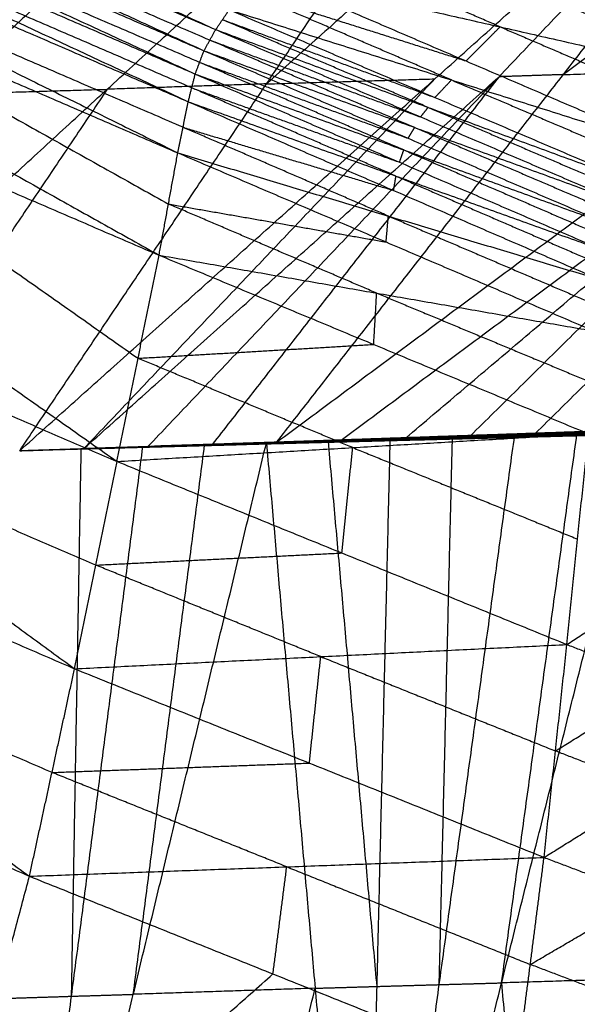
# Model space of a CAD drawing. Header units: millimetres. Extents: x -106 to 110, y -96 to 120.
# Tile 675 of 1020: x 96.2 to 97.61, y -31.31 to -28.84. Entities that reach past the tile are written whole.
import ezdxf

# ---------------------------------------------------------------- set-up
doc = ezdxf.new("R2010")
doc.units = ezdxf.units.MM
doc.header["$MEASUREMENT"] = 0
doc.layers.add('Default', color=7, linetype='Continuous', true_color=0x000000)

msp = doc.modelspace()

# ---------------------------------------------------------------- linework, layer by layer
at = {"layer": 'Default'}
for points in [[(94.4488, -27.8333, 12.4551), (95.5726, -28.3471, 12.985), (96.6964, -28.861, 13.5149)], [(94.4255, -27.8866, 12.455), (95.5462, -28.4004, 12.9844), (96.6668, -28.9142, 13.5137)], [(94.4255, -27.8866, 12.455), (95.561, -28.3738, 12.9849), (96.6964, -28.861, 13.5149)], [(94.4024, -27.94, 12.4549), (95.5236, -28.4564, 12.9841), (96.6448, -28.9727, 13.5132)], [(94.4024, -27.94, 12.4549), (95.5346, -28.4271, 12.9843), (96.6668, -28.9142, 13.5137)], [(94.379, -27.9945, 12.4549), (95.5031, -28.5185, 12.9841), (96.6273, -29.0424, 13.5132)], [(94.379, -27.9945, 12.4549), (95.5119, -28.4836, 12.9841), (96.6448, -28.9727, 13.5132)], [(96.8496, -29.8992, 11.6177), (98.1177, -28.9572, 10.995), (99.3858, -28.0151, 10.3722)], [(97.1742, -29.8883, 11.7919), (98.28, -28.9517, 11.0821), (99.3858, -28.0151, 10.3722)], [(97.4999, -29.8773, 11.9676), (98.4428, -28.9462, 11.1699), (99.3858, -28.0151, 10.3722)], [(98.8388, -28.0322, 10.0752), (98.2047, -28.5032, 10.3865), (97.5706, -28.9742, 10.6979)], [(94.361, -28.0623, 12.4603), (95.481, -28.6167, 12.9873), (96.601, -29.1711, 13.5144)], [(94.361, -28.0623, 12.4603), (95.4941, -28.5524, 12.9868), (96.6273, -29.0424, 13.5132)], [(96.2034, -29.9206, 11.2742), (97.2475, -28.9849, 10.5261), (98.2917, -28.0492, 9.7781)], [(96.526, -29.91, 11.4451), (97.4088, -28.9796, 10.6116), (98.2917, -28.0492, 9.7781)], [(97.8682, -28.0619, 9.5512), (97.3461, -28.5297, 9.9252), (96.824, -28.9976, 10.2992)], [(96.8496, -29.8992, 11.6177), (97.5706, -28.9742, 10.6979), (98.2917, -28.0492, 9.7781)], [(95.4021, -29.9476, 10.8554), (96.4234, -29.0111, 10.0899), (97.4446, -28.0745, 9.3243)], [(97.0245, -28.087, 9.1034), (96.5139, -28.5553, 9.4862), (96.0033, -29.0236, 9.869)], [(96.2034, -29.9206, 11.2742), (96.824, -28.9976, 10.2992), (97.4446, -28.0745, 9.3243)], [(94.6081, -29.9763, 10.4497), (95.6063, -29.0379, 9.6661), (96.6044, -28.0995, 8.8825)], [(95.4021, -29.9476, 10.8554), (96.0033, -29.0236, 9.869), (96.6044, -28.0995, 8.8825)], [(94.3662, -28.2049, 12.4918), (95.4601, -28.8167, 13.0056), (96.5539, -29.4285, 13.5193)], [(94.3662, -28.2049, 12.4918), (95.4836, -28.688, 13.0031), (96.601, -29.1711, 13.5144)], [(96.6816, -28.8876, 13.5143), (96.1139, -28.644, 13.2493), (95.5462, -28.4004, 12.9844)], [(96.6558, -28.9435, 13.5135), (96.0897, -28.6999, 13.2488), (95.5236, -28.4564, 12.9841)], [(94.3894, -28.4961, 12.5623), (95.4187, -29.2218, 13.0482), (96.4481, -29.9475, 13.5341)], [(94.3894, -28.4961, 12.5623), (95.4717, -28.9623, 13.0408), (96.5539, -29.4285, 13.5193)], [(96.636, -29.0076, 13.5132), (96.0696, -28.763, 13.2487), (95.5031, -28.5185, 12.9841)], [(96.9539, -28.5268, 13.5365), (97.4868, -28.7597, 13.6165), (98.0198, -28.9927, 13.6964)], [(96.6141, -29.1068, 13.5138), (96.0476, -28.8617, 13.2506), (95.481, -28.6167, 12.9873)], [(97.4116, -28.8541, 13.6098), (97.1451, -28.7376, 13.5698), (96.8786, -28.6211, 13.5298)], [(95.4836, -28.688, 13.0031), (96.0305, -28.9939, 13.26), (96.5775, -29.2998, 13.5169)], [(96.8034, -28.7154, 13.5231), (97.3258, -28.9398, 13.6138), (97.8481, -29.1642, 13.7045)], [(96.8034, -28.7154, 13.5231), (97.4116, -28.8541, 13.6098), (98.0198, -28.9927, 13.6964)], [(96.7669, -28.7633, 13.5201), (97.0463, -28.8515, 13.5669), (97.3258, -28.9398, 13.6138)], [(97.2892, -28.9877, 13.6108), (97.0281, -28.8755, 13.5654), (96.7669, -28.7633, 13.5201)], [(96.6964, -28.861, 13.5149), (96.7134, -28.836, 13.516), (96.7304, -28.8111, 13.517)], [(96.7304, -28.8111, 13.517), (97.2477, -29.0318, 13.6126), (97.765, -29.2524, 13.7082)], [(96.7304, -28.8111, 13.517), (97.2892, -28.9877, 13.6108), (97.8481, -29.1642, 13.7045)], [(96.7134, -28.836, 13.516), (96.9805, -28.9339, 13.5643), (97.2477, -29.0318, 13.6126)], [(97.2307, -29.0567, 13.6115), (96.9721, -28.9464, 13.5637), (96.7134, -28.836, 13.516)], [(97.3258, -28.9398, 13.6138), (97.3687, -28.8969, 13.6118), (97.4116, -28.8541, 13.6098)], [(97.4116, -28.8541, 13.6098), (97.6728, -28.9663, 13.6551), (97.9339, -29.0784, 13.7004)], [(96.6668, -28.9142, 13.5137), (96.6816, -28.8876, 13.5143), (96.6964, -28.861, 13.5149)], [(96.6964, -28.861, 13.5149), (97.2115, -29.0807, 13.6125), (97.7266, -29.3004, 13.7101)], [(96.6964, -28.861, 13.5149), (97.2307, -29.0567, 13.6115), (97.765, -29.2524, 13.7082)], [(96.6816, -28.8876, 13.5143), (96.9465, -28.9841, 13.5634), (97.2115, -29.0807, 13.6125)], [(97.1967, -29.1073, 13.6119), (96.9391, -28.9975, 13.5631), (96.6816, -28.8876, 13.5143)], [(96.6448, -28.9727, 13.5132), (96.6558, -28.9435, 13.5135), (96.6668, -28.9142, 13.5137)], [(96.6668, -28.9142, 13.5137), (97.1802, -29.1344, 13.6125), (97.6936, -29.3546, 13.7112)], [(96.6668, -28.9142, 13.5137), (97.1967, -29.1073, 13.6119), (97.7266, -29.3004, 13.7101)], [(96.6558, -28.9435, 13.5135), (96.918, -29.0389, 13.563), (97.1802, -29.1344, 13.6125)], [(97.1692, -29.1637, 13.6122), (96.9125, -29.0536, 13.5629), (96.6558, -28.9435, 13.5135)], [(97.0119, -29.8937, 11.7048), (97.6459, -29.4227, 11.3934), (98.28, -28.9517, 11.0821)], [(98.28, -28.9517, 11.0821), (97.8085, -29.4172, 11.4809), (97.337, -29.8828, 11.8798)], [(97.5706, -28.9742, 10.6979), (97.8442, -28.9657, 10.8464), (98.1177, -28.9572, 10.995)], [(95.4717, -28.9623, 13.0408), (95.9863, -29.3251, 13.2838), (96.501, -29.688, 13.5267)], [(96.3647, -29.9153, 11.3596), (96.8868, -29.4474, 10.9856), (97.4088, -28.9796, 10.6116)], [(96.6273, -29.0424, 13.5132), (96.636, -29.0076, 13.5132), (96.6448, -28.9727, 13.5132)], [(96.6448, -28.9727, 13.5132), (97.1585, -29.1947, 13.6108), (97.6722, -29.4166, 13.7084)], [(96.6448, -28.9727, 13.5132), (97.1692, -29.1637, 13.6122), (97.6936, -29.3546, 13.7112)], [(97.4088, -28.9796, 10.6116), (97.0483, -29.4421, 11.0715), (96.6878, -29.9046, 11.5314)], [(97.5706, -28.9742, 10.6979), (97.4897, -28.9769, 10.6548), (97.4088, -28.9796, 10.6116)], [(97.2475, -28.9849, 10.5261), (96.8061, -29.4501, 10.9429), (96.3647, -29.9153, 11.3596)], [(96.824, -28.9976, 10.2992), (96.6237, -29.0043, 10.1946), (96.4234, -29.0111, 10.0899)], [(96.636, -29.0076, 13.5132), (96.8973, -29.1011, 13.562), (97.1585, -29.1947, 13.6108)], [(97.1497, -29.2295, 13.6108), (96.8929, -29.1185, 13.562), (96.636, -29.0076, 13.5132)], [(96.824, -28.9976, 10.2992), (97.0358, -28.9912, 10.4127), (97.2475, -28.9849, 10.5261)], [(97.2477, -29.0318, 13.6126), (97.2685, -29.0097, 13.6117), (97.2892, -28.9877, 13.6108)], [(97.2892, -28.9877, 13.6108), (97.5479, -29.098, 13.6585), (97.8066, -29.2083, 13.7063)], [(96.4234, -29.0111, 10.0899), (96.1131, -29.4726, 10.5773), (95.8027, -29.9341, 11.0648)], [(96.0033, -29.0236, 9.869), (96.2133, -29.0173, 9.9794), (96.4234, -29.0111, 10.0899)], [(96.601, -29.1711, 13.5144), (96.6141, -29.1068, 13.5138), (96.6273, -29.0424, 13.5132)], [(96.6273, -29.0424, 13.5132), (97.1437, -29.2657, 13.6075), (97.6601, -29.489, 13.7018)], [(96.6273, -29.0424, 13.5132), (97.1497, -29.2295, 13.6108), (97.6722, -29.4166, 13.7084)], [(97.2115, -29.0807, 13.6125), (97.2211, -29.0687, 13.612), (97.2307, -29.0567, 13.6115)], [(97.2307, -29.0567, 13.6115), (97.4883, -29.1665, 13.6603), (97.7458, -29.2764, 13.7091)], [(94.4484, -29.0857, 12.7101), (95.3949, -29.7774, 13.1314), (96.3414, -30.4691, 13.5527)], [(94.4484, -29.0857, 12.7101), (95.4483, -29.5166, 13.1221), (96.4481, -29.9475, 13.5341)], [(96.6141, -29.1068, 13.5138), (96.8789, -29.1862, 13.5607), (97.1437, -29.2657, 13.6075)], [(97.1306, -29.3301, 13.6081), (96.8723, -29.2184, 13.561), (96.6141, -29.1068, 13.5138)], [(97.1802, -29.1344, 13.6125), (97.1884, -29.1208, 13.6122), (97.1967, -29.1073, 13.6119)], [(97.1967, -29.1073, 13.6119), (97.4534, -29.2174, 13.6613), (97.7101, -29.3275, 13.7106)], [(96.5539, -29.4285, 13.5193), (96.5775, -29.2998, 13.5169), (96.601, -29.1711, 13.5144)], [(96.601, -29.1711, 13.5144), (97.1247, -29.3953, 13.6015), (97.6485, -29.6195, 13.6886)], [(96.601, -29.1711, 13.5144), (97.1306, -29.3301, 13.6081), (97.6601, -29.489, 13.7018)], [(97.1585, -29.1947, 13.6108), (97.1639, -29.1792, 13.6115), (97.1692, -29.1637, 13.6122)], [(97.1692, -29.1637, 13.6122), (97.4261, -29.2746, 13.661), (97.6829, -29.3856, 13.7098)], [(97.1437, -29.2657, 13.6075), (97.1467, -29.2476, 13.6092), (97.1497, -29.2295, 13.6108)], [(97.1497, -29.2295, 13.6108), (97.4079, -29.3411, 13.6579), (97.6662, -29.4528, 13.7051)], [(96.5775, -29.2998, 13.5169), (96.8511, -29.3475, 13.5592), (97.1247, -29.3953, 13.6015)], [(97.1012, -29.524, 13.604), (96.8393, -29.4119, 13.5604), (96.5775, -29.2998, 13.5169)], [(97.1247, -29.3953, 13.6015), (97.1277, -29.3627, 13.6048), (97.1306, -29.3301, 13.6081)], [(97.1306, -29.3301, 13.6081), (97.3924, -29.4422, 13.6516), (97.6543, -29.5542, 13.6952)], [(96.4481, -29.9475, 13.5341), (96.501, -29.688, 13.5267), (96.5539, -29.4285, 13.5193)], [(96.5539, -29.4285, 13.5193), (97.0937, -29.6531, 13.592), (97.6336, -29.8777, 13.6646)], [(96.5539, -29.4285, 13.5193), (97.1012, -29.524, 13.604), (97.6485, -29.6195, 13.6886)], [(97.0937, -29.6531, 13.592), (97.0975, -29.5885, 13.598), (97.1012, -29.524, 13.604)], [(97.1012, -29.524, 13.604), (97.3711, -29.6363, 13.6403), (97.641, -29.7486, 13.6766)], [(94.2597, -29.567, 12.722), (95.2438, -30.279, 13.1477), (96.2279, -30.9911, 13.5734)], [(94.2597, -29.567, 12.722), (95.3006, -30.0181, 13.1373), (96.3414, -30.4691, 13.5527)], [(96.501, -29.688, 13.5267), (96.7974, -29.6706, 13.5594), (97.0937, -29.6531, 13.592)], [(97.0408, -29.9126, 13.5994), (96.7709, -29.8003, 13.5631), (96.501, -29.688, 13.5267)], [(96.3947, -30.2083, 13.5434), (95.8948, -29.9929, 13.3374), (95.3949, -29.7774, 13.1314)], [(96.8807, -29.8983, 11.6294), (97.226, -29.8863, 11.8139), (97.5713, -29.8743, 11.9984)], [(96.882, -29.8979, 11.6329), (97.2282, -29.886, 11.8188), (97.5744, -29.8741, 12.0047)], [(96.882, -29.8979, 11.6329), (97.2267, -29.8861, 11.8156), (97.5713, -29.8743, 11.9984)], [(97.0689, -32.6447, 10.1354), (97.4153, -31.2594, 11.1224), (97.7617, -29.8742, 12.1095)], [(97.1742, -29.8883, 11.7919), (97.3743, -29.8812, 11.8983), (97.5744, -29.8741, 12.0047)], [(97.2226, -29.8878, 11.8078), (97.3953, -29.8818, 11.9001), (97.5679, -29.8758, 11.9923)], [(97.5679, -29.8758, 11.9923), (97.397, -29.8811, 11.9031), (97.226, -29.8863, 11.8139)], [(97.2267, -29.8861, 11.8156), (97.3998, -29.8802, 11.9086), (97.5729, -29.8742, 12.0015)], [(97.5729, -29.8742, 12.0015), (97.4005, -29.8801, 11.9101), (97.2282, -29.886, 11.8188)], [(97.5371, -29.8757, 11.9861), (97.4371, -29.8792, 11.933), (97.337, -29.8828, 11.8798)], [(97.3743, -29.8812, 11.8983), (97.4557, -29.8784, 11.9422), (97.5371, -29.8757, 11.9861)], [(97.448, -29.8829, 11.9393), (97.6048, -29.8785, 12.0244), (97.7617, -29.8742, 12.1095)], [(97.4999, -29.8773, 11.9676), (97.6633, -29.8717, 12.0562), (97.8267, -29.8661, 12.1447)], [(97.4999, -29.8773, 11.9676), (97.5371, -29.8757, 11.9861), (97.5744, -29.8741, 12.0047)], [(97.5249, -29.8812, 11.9801), (97.8433, -29.8728, 12.1536), (98.1616, -29.8643, 12.3271)], [(97.5249, -29.8812, 11.9801), (97.8006, -29.8735, 12.1305), (98.0763, -29.8658, 12.281)], [(97.5249, -29.8812, 11.9801), (97.6433, -29.8777, 12.0448), (97.7617, -29.8742, 12.1095)], [(97.8443, -29.8732, 12.1534), (97.6851, -29.8774, 12.0666), (97.5259, -29.8816, 11.9799)], [(97.5269, -29.8821, 11.9796), (97.8443, -29.8732, 12.1534), (98.1616, -29.8643, 12.3271)], [(97.5269, -29.8821, 11.9796), (97.8456, -29.8738, 12.1533), (98.1643, -29.8655, 12.327)], [(97.848, -29.8746, 12.1526), (97.6887, -29.8787, 12.0658), (97.5293, -29.8829, 11.979)], [(97.5317, -29.8836, 11.9783), (97.848, -29.8746, 12.1526), (98.1643, -29.8655, 12.327)], [(97.5317, -29.8836, 11.9783), (97.8513, -29.8755, 12.1521), (98.1709, -29.8674, 12.326)], [(97.5371, -29.8757, 11.9861), (97.6188, -29.8729, 12.0304), (97.7005, -29.8701, 12.0747)], [(97.8571, -29.8758, 12.1512), (97.6973, -29.8798, 12.0643), (97.5375, -29.8839, 11.9774)], [(97.5432, -29.8842, 11.9764), (97.8653, -29.8757, 12.1506), (98.1873, -29.8673, 12.3247)], [(97.5432, -29.8842, 11.9764), (97.8571, -29.8758, 12.1512), (98.1709, -29.8674, 12.326)], [(97.8709, -29.8744, 12.1518), (97.7099, -29.8786, 12.0648), (97.5489, -29.8828, 11.9777)], [(97.5546, -29.8815, 11.979), (97.8793, -29.872, 12.154), (98.204, -29.8625, 12.3289)], [(97.5546, -29.8815, 11.979), (97.8709, -29.8744, 12.1518), (98.1873, -29.8673, 12.3247)], [(97.8843, -29.8699, 12.1576), (97.7219, -29.8747, 12.0701), (97.5595, -29.8794, 11.9826)], [(97.5645, -29.8773, 11.9863), (97.8918, -29.8666, 12.1627), (98.2191, -29.8559, 12.3391)], [(97.5645, -29.8773, 11.9863), (97.8843, -29.8699, 12.1576), (98.204, -29.8625, 12.3289)], [(97.5645, -29.8773, 11.9863), (97.5679, -29.8758, 11.9923), (97.5713, -29.8743, 11.9984)], [(97.8952, -29.8651, 12.1687), (97.7316, -29.8705, 12.0805), (97.5679, -29.8758, 11.9923)], [(97.5713, -29.8743, 11.9984), (97.9007, -29.8628, 12.1769), (98.23, -29.8513, 12.3554)], [(97.5713, -29.8743, 11.9984), (97.8952, -29.8651, 12.1687), (98.2191, -29.8559, 12.3391)], [(97.5713, -29.8743, 11.9984), (97.5729, -29.8742, 12.0015), (97.5744, -29.8741, 12.0047)], [(97.9022, -29.8627, 12.18), (97.7375, -29.8685, 12.0908), (97.5729, -29.8742, 12.0015)], [(97.5744, -29.8741, 12.0047), (97.9047, -29.8626, 12.1842), (98.2351, -29.8511, 12.3637)], [(97.5744, -29.8741, 12.0047), (97.9022, -29.8627, 12.18), (98.23, -29.8513, 12.3554)], [(97.5744, -29.8741, 12.0047), (97.7005, -29.8701, 12.0747), (97.8267, -29.8661, 12.1447)], [(96.2034, -29.9202, 11.2743), (96.5427, -29.9091, 11.4536), (96.882, -29.8979, 11.6329)], [(96.2034, -29.9202, 11.2743), (96.5421, -29.9092, 11.4519), (96.8807, -29.8983, 11.6294)], [(96.2034, -29.9202, 11.2743), (96.5406, -29.91, 11.4486), (96.8777, -29.8997, 11.6228)], [(96.2034, -29.9202, 11.2743), (96.5305, -29.9102, 11.4477), (96.8575, -29.9002, 11.621)], [(96.2034, -29.9202, 11.2743), (96.5311, -29.9104, 11.4474), (96.8587, -29.9006, 11.6205)], [(96.4481, -29.9475, 13.5341), (97.0408, -29.9126, 13.5994), (97.6336, -29.8777, 13.6646)], [(96.526, -29.91, 11.4451), (96.704, -29.904, 11.539), (96.882, -29.8979, 11.6329)], [(96.526, -29.91, 11.4451), (96.6878, -29.9046, 11.5314), (96.8496, -29.8992, 11.6177)], [(96.5305, -29.9102, 11.4477), (96.6943, -29.9053, 11.5342), (96.8581, -29.9004, 11.6208)], [(96.8581, -29.9004, 11.6208), (96.6946, -29.9054, 11.5341), (96.5311, -29.9104, 11.4474)], [(96.5382, -29.9107, 11.4467), (96.7068, -29.9056, 11.5338), (96.8753, -29.9005, 11.6209)], [(96.5406, -29.91, 11.4486), (96.7099, -29.9045, 11.5373), (96.8792, -29.899, 11.6261)], [(96.8753, -29.9005, 11.6209), (96.7079, -29.9052, 11.5347), (96.5406, -29.91, 11.4486)], [(96.5421, -29.9092, 11.4519), (96.7117, -29.9037, 11.5415), (96.8814, -29.8981, 11.6312)], [(96.8792, -29.899, 11.6261), (96.7106, -29.9041, 11.539), (96.5421, -29.9092, 11.4519)], [(96.8814, -29.8981, 11.6312), (96.7121, -29.9036, 11.5424), (96.5427, -29.9091, 11.4536)], [(96.8658, -29.8986, 11.6253), (96.7768, -29.9016, 11.5784), (96.6878, -29.9046, 11.5314)], [(96.704, -29.904, 11.539), (96.7849, -29.9013, 11.5822), (96.8658, -29.8986, 11.6253)], [(96.8238, -29.9011, 11.6037), (96.9796, -29.8965, 11.6872), (97.1354, -29.8919, 11.7707)], [(96.8238, -29.9011, 11.6037), (96.8407, -29.9006, 11.6123), (96.8575, -29.9002, 11.621)], [(96.9965, -29.896, 11.6959), (96.9186, -29.8983, 11.6541), (96.8407, -29.9006, 11.6123)], [(96.8496, -29.8992, 11.6177), (97.0119, -29.8937, 11.7048), (97.1742, -29.8883, 11.7919)], [(96.8496, -29.8992, 11.6177), (96.8658, -29.8986, 11.6253), (96.882, -29.8979, 11.6329)], [(96.8575, -29.9002, 11.621), (97.1912, -29.8907, 11.8005), (97.5249, -29.8812, 11.9801)], [(96.8575, -29.9002, 11.621), (96.9965, -29.896, 11.6959), (97.1354, -29.8919, 11.7707)], [(96.8575, -29.9002, 11.621), (96.8581, -29.9004, 11.6208), (96.8587, -29.9006, 11.6205)], [(97.1918, -29.8909, 11.8003), (97.0249, -29.8956, 11.7105), (96.8581, -29.9004, 11.6208)], [(96.8587, -29.9006, 11.6205), (97.1918, -29.8909, 11.8003), (97.5249, -29.8812, 11.9801)], [(96.8587, -29.9006, 11.6205), (97.1928, -29.8913, 11.8001), (97.5269, -29.8821, 11.9796)], [(96.8587, -29.9006, 11.6205), (96.86, -29.901, 11.6199), (96.8613, -29.9014, 11.6194)], [(97.1941, -29.8917, 11.7995), (97.0271, -29.8964, 11.7097), (96.86, -29.901, 11.6199)], [(96.8613, -29.9014, 11.6194), (97.1941, -29.8917, 11.7995), (97.5269, -29.8821, 11.9796)], [(96.8613, -29.9014, 11.6194), (97.1965, -29.8925, 11.7988), (97.5317, -29.8836, 11.9783)], [(97.1995, -29.8928, 11.7981), (97.0319, -29.8973, 11.7083), (96.8643, -29.9017, 11.6186)], [(97.0119, -29.8937, 11.7048), (96.9388, -29.8961, 11.6651), (96.8658, -29.8986, 11.6253)], [(96.8673, -29.902, 11.6179), (97.1995, -29.8928, 11.7981), (97.5317, -29.8836, 11.9783)], [(96.8673, -29.902, 11.6179), (97.2053, -29.8931, 11.7972), (97.5432, -29.8842, 11.9764)], [(97.2081, -29.8927, 11.7977), (97.0391, -29.8972, 11.7081), (96.8701, -29.9016, 11.6184)], [(96.873, -29.9013, 11.619), (97.2138, -29.8914, 11.799), (97.5546, -29.8815, 11.979)], [(96.873, -29.9013, 11.619), (97.2081, -29.8927, 11.7977), (97.5432, -29.8842, 11.9764)], [(96.873, -29.9013, 11.619), (96.8753, -29.9005, 11.6209), (96.8777, -29.8997, 11.6228)], [(97.2161, -29.8906, 11.8009), (97.0457, -29.8956, 11.7109), (96.8753, -29.9005, 11.6209)], [(96.8777, -29.8997, 11.6228), (97.2211, -29.8885, 11.8045), (97.5645, -29.8773, 11.9863)], [(96.8777, -29.8997, 11.6228), (97.2161, -29.8906, 11.8009), (97.5546, -29.8815, 11.979)], [(96.8777, -29.8997, 11.6228), (96.8792, -29.899, 11.6261), (96.8807, -29.8983, 11.6294)], [(97.2226, -29.8878, 11.8078), (97.0509, -29.8934, 11.717), (96.8792, -29.899, 11.6261)], [(96.8807, -29.8983, 11.6294), (97.2226, -29.8878, 11.8078), (97.5645, -29.8773, 11.9863)], [(96.8807, -29.8983, 11.6294), (96.8814, -29.8981, 11.6312), (96.882, -29.8979, 11.6329)], [(97.2267, -29.8861, 11.8156), (97.054, -29.8921, 11.7234), (96.8814, -29.8981, 11.6312)], [(96.882, -29.8979, 11.6329), (97.0281, -29.8931, 11.7124), (97.1742, -29.8883, 11.7919)], [(96.9796, -29.8965, 11.6872), (96.988, -29.8962, 11.6915), (96.9965, -29.896, 11.6959)], [(97.1021, -31.2683, 10.9531), (97.0409, -30.5824, 11.3202), (96.9796, -29.8965, 11.6872)], [(97.1912, -29.8907, 11.8005), (97.0938, -29.8933, 11.7482), (96.9965, -29.896, 11.6959)], [(97.0281, -29.8931, 11.7124), (97.02, -29.8934, 11.7086), (97.0119, -29.8937, 11.7048)], [(97.3743, -29.8812, 11.8983), (97.2012, -29.8871, 11.8054), (97.0281, -29.8931, 11.7124)], [(97.0689, -32.6447, 10.1354), (97.2584, -31.2638, 11.0374), (97.448, -29.8829, 11.9393)], [(97.0689, -32.6447, 10.1354), (97.1021, -31.2683, 10.9531), (97.1354, -29.8919, 11.7707)], [(97.1354, -29.8919, 11.7707), (97.3301, -29.8865, 11.8754), (97.5249, -29.8812, 11.9801)], [(97.1354, -29.8919, 11.7707), (97.2917, -29.8874, 11.855), (97.448, -29.8829, 11.9393)], [(97.1742, -29.8883, 11.7919), (97.337, -29.8828, 11.8798), (97.4999, -29.8773, 11.9676)], [(97.3301, -29.8865, 11.8754), (97.2607, -29.8886, 11.838), (97.1912, -29.8907, 11.8005)], [(97.1912, -29.8907, 11.8005), (97.1915, -29.8908, 11.8004), (97.1918, -29.8909, 11.8003)], [(97.1918, -29.8909, 11.8003), (97.3588, -29.8863, 11.8901), (97.5259, -29.8816, 11.9799)], [(97.5259, -29.8816, 11.9799), (97.3593, -29.8865, 11.89), (97.1928, -29.8913, 11.8001)], [(97.1928, -29.8913, 11.8001), (97.1934, -29.8915, 11.7998), (97.1941, -29.8917, 11.7995)], [(97.1941, -29.8917, 11.7995), (97.3617, -29.8873, 11.8892), (97.5293, -29.8829, 11.979)], [(97.5293, -29.8829, 11.979), (97.3629, -29.8877, 11.8889), (97.1965, -29.8925, 11.7988)], [(97.1965, -29.8925, 11.7988), (97.198, -29.8927, 11.7984), (97.1995, -29.8928, 11.7981)], [(97.1995, -29.8928, 11.7981), (97.3685, -29.8884, 11.8877), (97.5375, -29.8839, 11.9774)], [(97.5375, -29.8839, 11.9774), (97.3714, -29.8885, 11.8873), (97.2053, -29.8931, 11.7972)], [(97.2053, -29.8931, 11.7972), (97.2067, -29.8929, 11.7974), (97.2081, -29.8927, 11.7977)], [(97.2081, -29.8927, 11.7977), (97.3785, -29.8878, 11.8877), (97.5489, -29.8828, 11.9777)], [(97.5489, -29.8828, 11.9777), (97.3813, -29.8871, 11.8884), (97.2138, -29.8914, 11.799)], [(97.2138, -29.8914, 11.799), (97.2149, -29.891, 11.8), (97.2161, -29.8906, 11.8009)], [(97.2161, -29.8906, 11.8009), (97.3878, -29.885, 11.8918), (97.5595, -29.8794, 11.9826)], [(97.5595, -29.8794, 11.9826), (97.3903, -29.884, 11.8936), (97.2211, -29.8885, 11.8045)], [(97.2211, -29.8885, 11.8045), (97.2218, -29.8882, 11.8062), (97.2226, -29.8878, 11.8078)], [(97.226, -29.8863, 11.8139), (97.2264, -29.8862, 11.8148), (97.2267, -29.8861, 11.8156)], [(97.2282, -29.886, 11.8188), (97.3013, -29.8836, 11.8585), (97.3743, -29.8812, 11.8983)], [(97.2584, -31.2638, 11.0374), (97.2751, -30.5756, 11.4462), (97.2917, -29.8874, 11.855)], [(97.2917, -29.8874, 11.855), (97.3891, -29.8847, 11.9074), (97.4865, -29.882, 11.9597)], [(97.3301, -29.8865, 11.8754), (97.3109, -29.8869, 11.8652), (97.2917, -29.8874, 11.855)], [(97.4153, -31.2594, 11.1224), (97.5101, -30.569, 11.5734), (97.6048, -29.8785, 12.0244)], [(97.448, -29.8829, 11.9393), (97.4865, -29.882, 11.9597), (97.5249, -29.8812, 11.9801)], [(97.4865, -29.882, 11.9597), (97.5456, -29.8803, 11.9921), (97.6048, -29.8785, 12.0244)], [(97.5249, -29.8812, 11.9801), (97.5259, -29.8816, 11.9799), (97.5269, -29.8821, 11.9796)], [(97.5269, -29.8821, 11.9796), (97.5293, -29.8829, 11.979), (97.5317, -29.8836, 11.9783)], [(97.5317, -29.8836, 11.9783), (97.5375, -29.8839, 11.9774), (97.5432, -29.8842, 11.9764)], [(97.5432, -29.8842, 11.9764), (97.5489, -29.8828, 11.9777), (97.5546, -29.8815, 11.979)], [(97.5546, -29.8815, 11.979), (97.5595, -29.8794, 11.9826), (97.5645, -29.8773, 11.9863)], [(97.5795, -30.408, 13.6317), (97.6065, -30.1429, 13.6482), (97.6336, -29.8777, 13.6646)], [(97.6048, -29.8785, 12.0244), (97.6241, -29.8781, 12.0346), (97.6433, -29.8777, 12.0448)], [(96.1544, -32.6752, 9.6556), (96.4891, -31.2882, 10.6296), (96.8238, -29.9011, 11.6037)], [(96.1544, -32.6752, 9.6556), (96.3338, -31.293, 10.5469), (96.5131, -29.9107, 11.4382)], [(96.2034, -29.9202, 11.2743), (96.5136, -29.9107, 11.439), (96.8238, -29.9011, 11.6037)], [(96.2034, -29.9202, 11.2743), (96.5382, -29.9107, 11.4467), (96.873, -29.9013, 11.619)], [(96.2034, -29.9202, 11.2743), (96.5324, -29.9108, 11.4469), (96.8613, -29.9014, 11.6194)], [(96.2034, -29.9202, 11.2743), (96.5354, -29.9111, 11.4461), (96.8673, -29.902, 11.6179)], [(96.2034, -29.9206, 11.2742), (96.3647, -29.9153, 11.3596), (96.526, -29.91, 11.4451)], [(96.2034, -29.9202, 11.2743), (96.3647, -29.9151, 11.3597), (96.526, -29.91, 11.4451)], [(96.2034, -29.9206, 11.2742), (96.3582, -29.9157, 11.3562), (96.5131, -29.9107, 11.4382)], [(96.2034, -29.9202, 11.2743), (96.3583, -29.9155, 11.3563), (96.5131, -29.9107, 11.4382)], [(96.3338, -31.293, 10.5469), (96.346, -30.6043, 10.9515), (96.3582, -29.9157, 11.3562)], [(96.3583, -29.9155, 11.3563), (96.5134, -29.9107, 11.4386), (96.6684, -29.9059, 11.5209)], [(96.5136, -29.9107, 11.439), (96.4359, -29.9131, 11.3976), (96.3583, -29.9155, 11.3563)], [(96.3647, -29.9151, 11.3597), (96.4537, -29.9121, 11.4067), (96.5427, -29.9091, 11.4536)], [(96.4891, -31.2882, 10.6296), (96.5788, -30.5971, 11.0753), (96.6684, -29.9059, 11.5209)], [(96.5131, -29.9107, 11.4382), (96.6684, -29.9059, 11.5209), (96.8238, -29.9011, 11.6037)], [(96.5136, -29.9107, 11.439), (96.6771, -29.9057, 11.5257), (96.8407, -29.9006, 11.6123)], [(96.5305, -29.9102, 11.4477), (96.522, -29.9104, 11.4433), (96.5136, -29.9107, 11.439)], [(96.5311, -29.9104, 11.4474), (96.6955, -29.9057, 11.5337), (96.86, -29.901, 11.6199)], [(96.86, -29.901, 11.6199), (96.6962, -29.9059, 11.5334), (96.5324, -29.9108, 11.4469)], [(96.5324, -29.9108, 11.4469), (96.6984, -29.9062, 11.5327), (96.8643, -29.9017, 11.6186)], [(96.5354, -29.9111, 11.4461), (96.7028, -29.9064, 11.5323), (96.8701, -29.9016, 11.6184)], [(96.8643, -29.9017, 11.6186), (96.6999, -29.9064, 11.5324), (96.5354, -29.9111, 11.4461)], [(96.8701, -29.9016, 11.6184), (96.7042, -29.9062, 11.5325), (96.5382, -29.9107, 11.4467)], [(96.5427, -29.9091, 11.4536), (96.6234, -29.9065, 11.4963), (96.704, -29.904, 11.539)], [(96.8238, -29.9011, 11.6037), (96.9463, -31.2729, 10.8696), (97.0689, -32.6447, 10.1354)], [(96.8613, -29.9014, 11.6194), (96.8643, -29.9017, 11.6186), (96.8673, -29.902, 11.6179)], [(96.8673, -29.902, 11.6179), (96.8701, -29.9016, 11.6184), (96.873, -29.9013, 11.619)], [(97.0138, -30.1778, 13.5829), (97.0273, -30.0452, 13.5912), (97.0408, -29.9126, 13.5994)], [(97.0408, -29.9126, 13.5994), (97.3237, -30.0277, 13.6238), (97.6065, -30.1429, 13.6482)], [(96.3414, -30.4691, 13.5527), (96.3947, -30.2083, 13.5434), (96.4481, -29.9475, 13.5341)], [(96.4481, -29.9475, 13.5341), (97.0138, -30.1778, 13.5829), (97.5795, -30.408, 13.6317)], [(94.0684, -30.0469, 12.7338), (95.1482, -30.519, 13.1536), (96.2279, -30.9911, 13.5734)], [(97.5795, -30.408, 13.6317), (97.8412, -30.2382, 13.6311), (98.1029, -30.0684, 13.6304)], [(96.3947, -30.2083, 13.5434), (96.7043, -30.193, 13.5632), (97.0138, -30.1778, 13.5829)], [(96.9605, -30.4386, 13.5922), (96.6776, -30.3234, 13.5678), (96.3947, -30.2083, 13.5434)], [(96.2847, -30.7301, 13.563), (95.7642, -30.5046, 13.3554), (95.2438, -30.279, 13.1477)], [(96.3414, -30.4691, 13.5527), (96.9605, -30.4386, 13.5922), (97.5795, -30.408, 13.6317)], [(97.5221, -30.9437, 13.6054), (97.5508, -30.6759, 13.6186), (97.5795, -30.408, 13.6317)], [(97.5795, -30.408, 13.6317), (97.8264, -30.5044, 13.5967), (98.0733, -30.6007, 13.5617)], [(96.9318, -30.7064, 13.579), (96.9461, -30.5725, 13.5856), (96.9605, -30.4386, 13.5922)], [(96.9605, -30.4386, 13.5922), (97.2556, -30.5572, 13.6054), (97.5508, -30.6759, 13.6186)], [(96.2279, -30.9911, 13.5734), (96.2847, -30.7301, 13.563), (96.3414, -30.4691, 13.5527)], [(96.3414, -30.4691, 13.5527), (96.9318, -30.7064, 13.579), (97.5221, -30.9437, 13.6054)], [(97.5508, -30.6759, 13.6186), (97.6886, -30.5901, 13.6076), (97.8264, -30.5044, 13.5967)], [(97.5221, -30.9437, 13.6054), (97.7977, -30.7722, 13.5835), (98.0733, -30.6007, 13.5617)], [(97.7977, -30.7722, 13.5835), (97.6743, -30.724, 13.6011), (97.5508, -30.6759, 13.6186)], [(96.2847, -30.7301, 13.563), (96.6082, -30.7182, 13.571), (96.9318, -30.7064, 13.579)], [(96.875, -30.9674, 13.5894), (96.5798, -30.8487, 13.5762), (96.2847, -30.7301, 13.563)], [(96.2279, -30.9911, 13.5734), (96.875, -30.9674, 13.5894), (97.5221, -30.9437, 13.6054)], [(97.4528, -31.4826, 13.586), (97.4875, -31.2131, 13.5957), (97.5221, -30.9437, 13.6054)], [(97.5221, -30.9437, 13.6054), (97.7802, -31.0418, 13.5533), (98.0383, -31.1399, 13.5011)], [(96.8404, -31.2368, 13.5797), (96.8577, -31.1021, 13.5846), (96.875, -30.9674, 13.5894)], [(96.875, -30.9674, 13.5894), (97.1813, -31.0903, 13.5926), (97.4875, -31.2131, 13.5957)], [(95.6761, -33.0606, 13.6563), (95.952, -32.0258, 13.6149), (96.2279, -30.9911, 13.5734)], [(96.2279, -30.9911, 13.5734), (96.8404, -31.2368, 13.5797), (97.4528, -31.4826, 13.586)], [(97.4875, -31.2131, 13.5957), (97.6338, -31.1275, 13.5745), (97.7802, -31.0418, 13.5533)], [(97.4528, -31.4826, 13.586), (97.7456, -31.3113, 13.5435), (98.0383, -31.1399, 13.5011)], [(97.7456, -31.3113, 13.5435), (97.6165, -31.2622, 13.5696), (97.4875, -31.2131, 13.5957)], [(95.952, -32.0258, 13.6149), (96.3962, -31.6313, 13.5973), (96.8404, -31.2368, 13.5797)], [(97.2584, -31.2638, 11.0374), (97.3369, -31.2616, 11.0799), (97.4153, -31.2594, 11.1224)], [(97.8741, -31.2456, 11.3666), (97.6447, -31.2525, 11.2445), (97.4153, -31.2594, 11.1224)], [(97.4153, -31.2594, 11.1224), (97.4715, -31.9451, 10.751), (97.5277, -32.6308, 10.3795)], [(96.9463, -31.2729, 10.8696), (96.7177, -31.2806, 10.7496), (96.4891, -31.2882, 10.6296)], [(96.6117, -32.66, 9.8955), (96.779, -31.9664, 10.3825), (96.9463, -31.2729, 10.8696)], [(96.9463, -31.2729, 10.8696), (97.0242, -31.2706, 10.9113), (97.1021, -31.2683, 10.9531)], [(97.1021, -31.2683, 10.9531), (97.1803, -31.266, 10.9952), (97.2584, -31.2638, 11.0374)], [(96.1789, -31.2979, 10.4649), (96.2563, -31.2955, 10.5059), (96.3338, -31.293, 10.5469)], [(96.3338, -31.293, 10.5469), (96.4114, -31.2906, 10.5883), (96.4891, -31.2882, 10.6296)]]:
    msp.add_open_spline(points, degree=2, dxfattribs=at)

doc.saveas('drawing.dxf')
